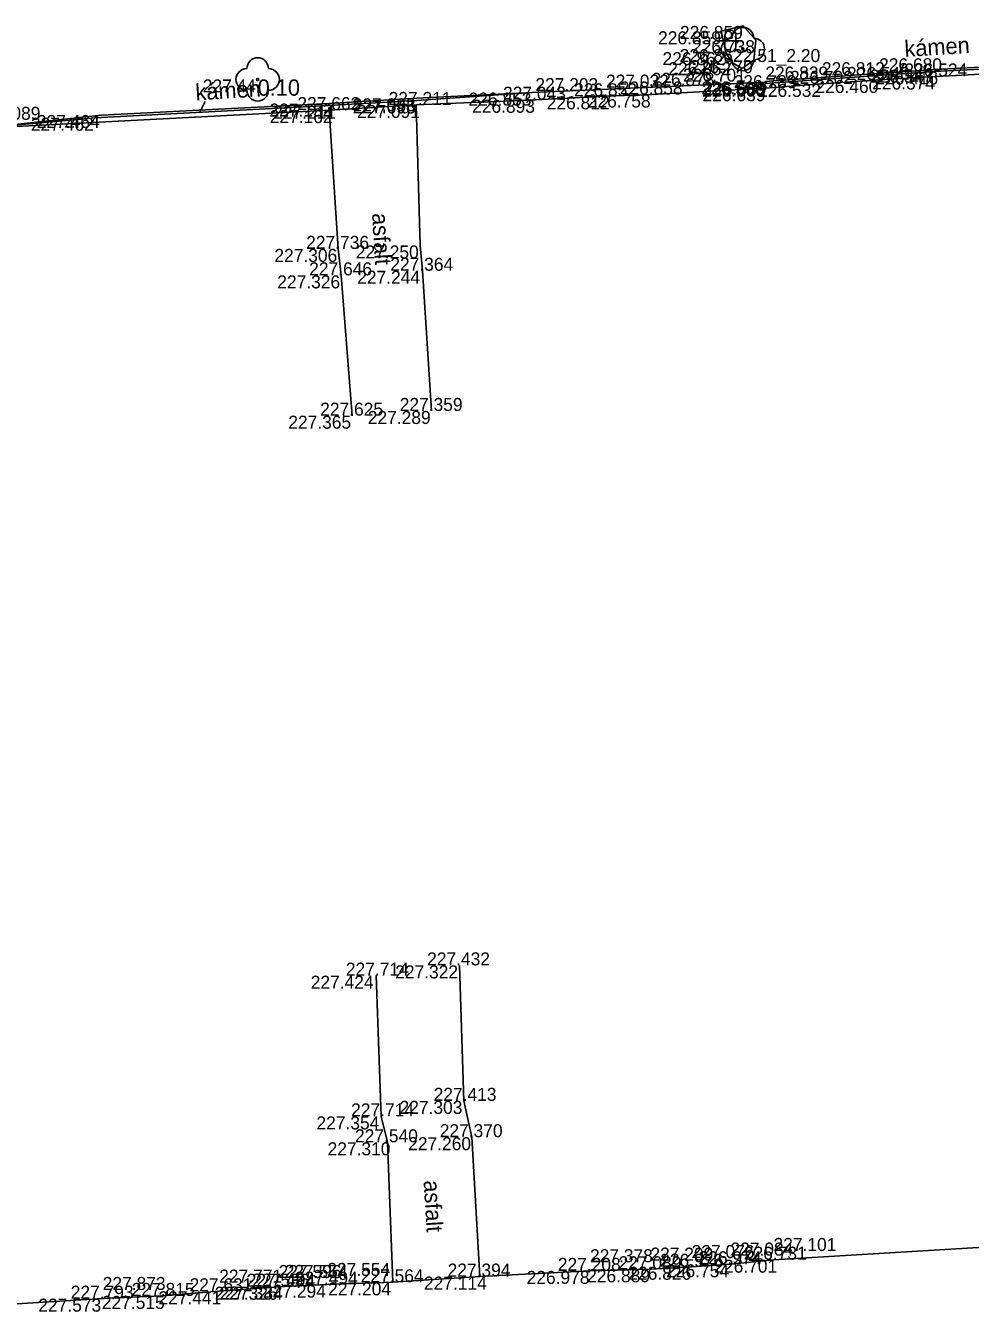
# Model space of a CAD drawing. Extents: x -599516 to -599132, y -1163668 to -1163119.
# Drawn here: x -599403.85 to -599382.07, y -1163336.32 to -1163306.62 of the extents above; entities that cross this region are included whole.
import ezdxf

# ---------------------------------------------------------------- set-up
doc = ezdxf.new("R2010")
doc.units = 0
for name, color, linetype in [('Bod-oznac1', 7, 'Continuous'), ('Bod-oznac2', 7, 'Continuous'), ('Bod-oznac3', 7, 'Continuous'), ('Bod-vyska1', 7, 'Continuous'), ('Bod-vyska2', 7, 'Continuous'), ('Bod-vyska3', 7, 'Continuous'), ('Z_cela-hrobu-dolni-linie', 7, 'Continuous'), ('Z_cela-hrobu-horni-linie', 7, 'Continuous'), ('Z_chodnik', 7, 'Continuous'), ('Z_komunikace', 7, 'Continuous'), ('Z_kultury-znacky', 7, 'Continuous'), ('Z_nove-stromy-prumer-kmene', 7, 'Continuous'), ('Z_obvod-kmene-spodek-ve-vysce1_2m', 7, 'Continuous'), ('Z_popis-budov-povrchu', 7, 'Continuous'), ('Z_stromy-kere', 7, 'Continuous'), ('Z_stromy-nove-vysazene', 7, 'Continuous'), ('Z_vol-lin-odkazova-cara', 7, 'Continuous'), ('Z_zpevnene-plochy', 7, 'Continuous')]:
    doc.layers.add(name, color=color, linetype=linetype)

msp = doc.modelspace()

# ---------------------------------------------------------------- linework, layer by layer
at = {"layer": 'Bod-oznac1'}
for p, q in [((-599387.812, -1163306.743), (-599387.812, -1163306.743)), ((-599387.306, -1163306.62), (-599387.306, -1163306.62)), ((-599387.315, -1163307.152), (-599387.315, -1163307.152)), ((-599387.015, -1163306.948), (-599387.015, -1163306.948)), ((-599387.709, -1163307.223), (-599387.709, -1163307.223)), ((-599387.576, -1163307.455), (-599387.576, -1163307.455)), ((-599387.063, -1163307.409), (-599387.063, -1163307.409)), ((-599387.33, -1163307.604), (-599387.33, -1163307.604)), ((-599382.901, -1163307.626), (-599382.901, -1163307.626)), ((-599382.894, -1163307.669), (-599382.894, -1163307.669)), ((-599398.505, -1163307.853), (-599398.505, -1163307.853)), ((-599386.81, -1163307.9), (-599386.81, -1163307.9)), ((-599386.806, -1163307.95), (-599386.806, -1163307.95)), ((-599386.797, -1163308.055), (-599386.797, -1163308.055)), ((-599386.764, -1163307.916), (-599386.764, -1163307.916)), ((-599385.492, -1163307.955), (-599385.492, -1163307.955)), ((-599384.173, -1163307.865), (-599384.173, -1163307.865)), ((-599382.849, -1163307.784), (-599382.849, -1163307.784)), ((-599394.839, -1163308.337), (-599394.839, -1163308.337)), ((-599394.833, -1163308.288), (-599394.833, -1163308.288)), ((-599392.171, -1163308.156), (-599392.171, -1163308.156)), ((-599392.101, -1163308.322), (-599392.101, -1163308.322)), ((-599390.472, -1163308.242), (-599390.472, -1163308.242)), ((-599389.42, -1163308.2), (-599389.42, -1163308.2)), ((-599396.874, -1163308.457), (-599396.874, -1163308.457)), ((-599396.859, -1163308.56), (-599396.859, -1163308.56)), ((-599396.855, -1163308.409), (-599396.855, -1163308.409)), ((-599394.847, -1163308.442), (-599394.847, -1163308.442)), ((-599402.252, -1163308.736), (-599402.252, -1163308.736)), ((-599402.103, -1163308.673), (-599402.103, -1163308.673)), ((-599396.65, -1163311.76), (-599396.65, -1163311.76)), ((-599394.759, -1163311.68), (-599394.759, -1163311.68)), ((-599396.581, -1163312.37), (-599396.581, -1163312.37)), ((-599394.704, -1163312.264), (-599394.704, -1163312.264)), ((-599394.493, -1163315.497), (-599394.493, -1163315.497)), ((-599396.327, -1163315.605), (-599396.327, -1163315.605)), ((-599395.775, -1163328.516), (-599395.775, -1163328.516)), ((-599393.85, -1163328.279), (-599393.85, -1163328.279)), ((-599393.752, -1163331.403), (-599393.752, -1163331.403)), ((-599395.654, -1163331.761), (-599395.654, -1163331.761)), ((-599395.514, -1163332.358), (-599395.514, -1163332.358)), ((-599393.564, -1163332.24), (-599393.564, -1163332.24)), ((-599386.608, -1163335.064), (-599386.608, -1163335.064)), ((-599390.841, -1163335.323), (-599390.841, -1163335.323)), ((-599389.447, -1163335.286), (-599389.447, -1163335.286)), ((-599388.497, -1163335.227), (-599388.497, -1163335.227)), ((-599387.601, -1163335.17), (-599387.601, -1163335.17)), ((-599398.023, -1163335.688), (-599398.023, -1163335.688)), ((-599397.883, -1163335.684), (-599397.883, -1163335.684)), ((-599396.9, -1163335.64), (-599396.9, -1163335.64)), ((-599395.386, -1163335.586), (-599395.386, -1163335.586)), ((-599393.383, -1163335.454), (-599393.383, -1163335.454)), ((-599402.079, -1163335.963), (-599402.079, -1163335.963)), ((-599400.72, -1163335.9), (-599400.72, -1163335.9)), ((-599399.392, -1163335.793), (-599399.392, -1163335.793))]:
    msp.add_line(p, q, dxfattribs=at)
at = {"layer": 'Bod-oznac2'}
for p, q in [((-599386.797, -1163308.055), (-599386.797, -1163308.055)), ((-599385.492, -1163307.955), (-599385.492, -1163307.955)), ((-599384.173, -1163307.865), (-599384.173, -1163307.865)), ((-599382.849, -1163307.784), (-599382.849, -1163307.784)), ((-599392.101, -1163308.322), (-599392.101, -1163308.322)), ((-599390.472, -1163308.242), (-599390.472, -1163308.242)), ((-599389.42, -1163308.2), (-599389.42, -1163308.2)), ((-599396.859, -1163308.56), (-599396.859, -1163308.56)), ((-599394.847, -1163308.442), (-599394.847, -1163308.442)), ((-599396.65, -1163311.76), (-599396.65, -1163311.76)), ((-599396.581, -1163312.37), (-599396.581, -1163312.37)), ((-599394.704, -1163312.264), (-599394.704, -1163312.264)), ((-599394.493, -1163315.497), (-599394.493, -1163315.497)), ((-599396.327, -1163315.605), (-599396.327, -1163315.605)), ((-599395.775, -1163328.516), (-599395.775, -1163328.516)), ((-599393.85, -1163328.279), (-599393.85, -1163328.279)), ((-599393.752, -1163331.403), (-599393.752, -1163331.403)), ((-599395.654, -1163331.761), (-599395.654, -1163331.761)), ((-599395.514, -1163332.358), (-599395.514, -1163332.358)), ((-599393.564, -1163332.24), (-599393.564, -1163332.24)), ((-599386.608, -1163335.064), (-599386.608, -1163335.064)), ((-599390.841, -1163335.323), (-599390.841, -1163335.323)), ((-599389.447, -1163335.286), (-599389.447, -1163335.286)), ((-599388.497, -1163335.227), (-599388.497, -1163335.227)), ((-599387.601, -1163335.17), (-599387.601, -1163335.17)), ((-599398.023, -1163335.688), (-599398.023, -1163335.688)), ((-599397.883, -1163335.684), (-599397.883, -1163335.684)), ((-599396.9, -1163335.64), (-599396.9, -1163335.64)), ((-599395.386, -1163335.586), (-599395.386, -1163335.586)), ((-599393.383, -1163335.454), (-599393.383, -1163335.454)), ((-599402.079, -1163335.963), (-599402.079, -1163335.963)), ((-599400.72, -1163335.9), (-599400.72, -1163335.9)), ((-599399.392, -1163335.793), (-599399.392, -1163335.793))]:
    msp.add_line(p, q, dxfattribs=at)
at = {"layer": 'Bod-oznac3'}
for p, q in [((-599386.797, -1163308.055), (-599386.797, -1163308.055)), ((-599385.492, -1163307.955), (-599385.492, -1163307.955)), ((-599384.173, -1163307.865), (-599384.173, -1163307.865)), ((-599392.101, -1163308.322), (-599392.101, -1163308.322)), ((-599390.472, -1163308.242), (-599390.472, -1163308.242)), ((-599389.42, -1163308.2), (-599389.42, -1163308.2)), ((-599386.608, -1163335.064), (-599386.608, -1163335.064)), ((-599390.841, -1163335.323), (-599390.841, -1163335.323)), ((-599389.447, -1163335.286), (-599389.447, -1163335.286)), ((-599388.497, -1163335.227), (-599388.497, -1163335.227)), ((-599387.601, -1163335.17), (-599387.601, -1163335.17)), ((-599398.023, -1163335.688), (-599398.023, -1163335.688)), ((-599397.883, -1163335.684), (-599397.883, -1163335.684)), ((-599396.9, -1163335.64), (-599396.9, -1163335.64)), ((-599402.079, -1163335.963), (-599402.079, -1163335.963)), ((-599399.392, -1163335.793), (-599399.392, -1163335.793))]:
    msp.add_line(p, q, dxfattribs=at)
at = {"layer": 'Z_cela-hrobu-dolni-linie'}
msp.add_line((-599396.859, -1163308.56), (-599404.966, -1163308.984), dxfattribs=at)
for points in [[(-599386.797, -1163308.055), (-599385.492, -1163307.955), (-599384.173, -1163307.865), (-599382.849, -1163307.784), (-599380.365, -1163307.658), (-599377.417, -1163307.489), (-599374.914, -1163307.321)], [(-599386.797, -1163308.055), (-599389.42, -1163308.2), (-599390.472, -1163308.242), (-599392.101, -1163308.322), (-599394.847, -1163308.442)]]:
    msp.add_lwpolyline(points, dxfattribs=at)
at = {"layer": 'Z_cela-hrobu-horni-linie'}
for p, q in [((-599396.327, -1163315.605), (-599396.581, -1163312.37)), ((-599394.493, -1163315.497), (-599394.704, -1163312.264)), ((-599395.654, -1163331.761), (-599395.775, -1163328.516)), ((-599393.85, -1163328.279), (-599393.752, -1163331.403))]:
    msp.add_line(p, q, dxfattribs=at)
for points in [[(-599374.775, -1163310.438), (-599374.914, -1163307.321), (-599377.417, -1163307.489), (-599377.417, -1163307.489), (-599380.365, -1163307.658), (-599382.849, -1163307.784), (-599382.849, -1163307.784), (-599384.173, -1163307.865), (-599384.173, -1163307.865), (-599385.492, -1163307.955), (-599385.492, -1163307.955), (-599386.797, -1163308.055), (-599386.797, -1163308.055)], [(-599394.759, -1163311.68), (-599394.847, -1163308.442), (-599392.101, -1163308.322), (-599392.101, -1163308.322), (-599390.472, -1163308.242), (-599390.472, -1163308.242), (-599389.42, -1163308.2), (-599389.42, -1163308.2), (-599386.797, -1163308.055)], [(-599396.65, -1163311.76), (-599396.859, -1163308.56), (-599404.966, -1163308.984), (-599404.966, -1163308.984), (-599410.27, -1163309.237), (-599410.27, -1163309.237), (-599414.271, -1163309.481), (-599414.271, -1163309.481), (-599415.194, -1163309.528), (-599415.194, -1163309.528), (-599416.028, -1163309.574), (-599416.028, -1163309.574), (-599416.952, -1163309.641), (-599416.842, -1163311.495)], [(-599395.514, -1163332.358), (-599395.386, -1163335.586), (-599396.9, -1163335.64), (-599396.9, -1163335.64), (-599397.883, -1163335.684), (-599397.883, -1163335.684), (-599398.023, -1163335.688), (-599398.023, -1163335.688), (-599399.392, -1163335.793), (-599399.392, -1163335.793), (-599400.72, -1163335.9), (-599402.079, -1163335.963), (-599402.079, -1163335.963), (-599406.06, -1163336.208)], [(-599393.564, -1163332.24), (-599393.383, -1163335.454), (-599390.841, -1163335.323), (-599390.841, -1163335.323), (-599389.447, -1163335.286), (-599389.447, -1163335.286), (-599388.497, -1163335.227), (-599388.497, -1163335.227), (-599387.601, -1163335.17), (-599387.601, -1163335.17), (-599386.608, -1163335.064), (-599386.608, -1163335.064), (-599378.689, -1163334.592), (-599378.689, -1163334.592), (-599375.897, -1163334.444)]]:
    msp.add_lwpolyline(points, dxfattribs=at)
at = {"layer": 'Z_chodnik'}
msp.add_line((-599396.859, -1163308.56), (-599394.847, -1163308.442), dxfattribs=at)
for points in [[(-599396.327, -1163315.605), (-599396.581, -1163312.37), (-599396.65, -1163311.76), (-599396.859, -1163308.56)], [(-599394.493, -1163315.497), (-599394.704, -1163312.264), (-599394.759, -1163311.68), (-599394.847, -1163308.442)], [(-599395.386, -1163335.586), (-599395.514, -1163332.358), (-599395.654, -1163331.761), (-599395.775, -1163328.516)], [(-599393.85, -1163328.279), (-599393.752, -1163331.403), (-599393.564, -1163332.24), (-599393.383, -1163335.454)]]:
    msp.add_lwpolyline(points, dxfattribs=at)
at = {"layer": 'Z_komunikace'}
for points in [[(-599387.33, -1163307.604), (-599387.063, -1163307.409), (-599387.015, -1163306.948), (-599387.306, -1163306.62), (-599387.812, -1163306.743), (-599387.709, -1163307.223), (-599387.576, -1163307.455), (-599387.33, -1163307.604)], [(-599370.247, -1163306.992), (-599373.459, -1163307.168), (-599374.908, -1163307.21), (-599377.406, -1163307.345), (-599382.901, -1163307.626), (-599386.81, -1163307.9)], [(-599425.412, -1163310.021), (-599422.217, -1163309.807), (-599421.766, -1163309.175), (-599421.045, -1163308.367), (-599420.28, -1163308.278), (-599419.969, -1163308.464), (-599419.757, -1163309.429), (-599418.431, -1163309.725), (-599416.952, -1163309.641), (-599416.028, -1163309.574), (-599415.194, -1163309.528), (-599414.271, -1163309.481), (-599410.27, -1163309.237), (-599404.966, -1163308.984), (-599402.103, -1163308.673), (-599396.855, -1163308.409), (-599394.833, -1163308.288), (-599392.171, -1163308.156), (-599386.764, -1163307.916)], [(-599393.383, -1163335.454), (-599390.841, -1163335.323), (-599389.447, -1163335.286), (-599388.497, -1163335.227), (-599387.601, -1163335.17), (-599386.608, -1163335.064), (-599378.689, -1163334.592), (-599375.897, -1163334.444), (-599373.33, -1163334.3), (-599371.902, -1163334.137), (-599368.223, -1163334.06), (-599364.883, -1163333.801)], [(-599423.849, -1163337.125), (-599423.723, -1163337.139), (-599420.65, -1163337.014), (-599420.509, -1163337.017), (-599420.136, -1163336.898), (-599417.031, -1163336.735), (-599416.881, -1163336.724), (-599416.674, -1163336.689), (-599415.511, -1163336.71), (-599412.698, -1163336.625), (-599411.003, -1163336.536), (-599410.388, -1163336.482), (-599408.697, -1163336.309), (-599406.06, -1163336.208), (-599402.079, -1163335.963), (-599400.72, -1163335.9), (-599399.392, -1163335.793), (-599398.023, -1163335.688), (-599397.883, -1163335.684), (-599396.9, -1163335.64), (-599395.386, -1163335.586), (-599393.383, -1163335.454)]]:
    msp.add_lwpolyline(points, dxfattribs=at)
at = {"layer": 'Z_kultury-znacky'}
for p, q in [((-599387.728, -1163306.839), (-599387.728, -1163307.089)), ((-599387.478, -1163306.839), (-599387.478, -1163307.089)), ((-599387.853, -1163306.964), (-599387.353, -1163306.964))]:
    msp.add_line(p, q, dxfattribs=at)
for centre, start, end in [((-599387.603, -1163306.84), 0, 180), ((-599387.603, -1163307.09), 180, 0)]:
    msp.add_arc(centre, 0.125, start, end, dxfattribs=at)
at = {"layer": 'Z_stromy-kere'}
msp.add_circle((-599387.315, -1163307.152), 0.025, dxfattribs=at)
for centre, start, end in [((-599387.315, -1163306.902), 0, 180), ((-599387.565, -1163307.152), 90, 270), ((-599387.065, -1163307.152), 270, 90), ((-599387.315, -1163307.402), 180, 0)]:
    msp.add_arc(centre, 0.25, start, end, dxfattribs=at)
at = {"layer": 'Z_stromy-nove-vysazene'}
msp.add_circle((-599398.505, -1163307.853), 0.025, dxfattribs=at)
for centre, start, end in [((-599398.505, -1163307.603), 0, 180), ((-599398.755, -1163307.853), 90, 270), ((-599398.255, -1163307.853), 270, 90), ((-599398.505, -1163308.103), 180, 0)]:
    msp.add_arc(centre, 0.25, start, end, dxfattribs=at)
at = {"layer": 'Z_vol-lin-odkazova-cara'}
for p, q in [((-599383.723, -1163307.729), (-599383.598, -1163307.482)), ((-599399.84, -1163308.611), (-599399.715, -1163308.364))]:
    msp.add_line(p, q, dxfattribs=at)
at = {"layer": 'Z_zpevnene-plochy'}
for points in [[(-599374.914, -1163307.321), (-599374.908, -1163307.21), (-599377.428, -1163307.393), (-599382.894, -1163307.669), (-599386.806, -1163307.95)], [(-599404.966, -1163308.984), (-599402.252, -1163308.736), (-599396.874, -1163308.457), (-599394.839, -1163308.337), (-599392.171, -1163308.156)]]:
    msp.add_lwpolyline(points, dxfattribs=at)

# ---------------------------------------------------------------- texts
at = {"layer": 'Bod-vyska1'}
for s, p in [('226.859', (-599389.271, -1163307.043)), ('226.859', (-599388.765, -1163306.92)), ('226.862', (-599388.774, -1163307.452)), ('226.738', (-599388.487, -1163307.248)), ('226.862', (-599389.168, -1163307.523)), ('226.862', (-599389.035, -1163307.755)), ('226.770', (-599388.535, -1163307.709)), ('226.701', (-599388.696, -1163307.904)), ('226.347', (-599384.384, -1163307.926)), ('226.374', (-599384.332, -1163308.084)), ('226.416', (-599384.26, -1163307.969)), ('227.44', (-599399.771, -1163308.153)), ('226.598', (-599388.269, -1163308.2)), ('226.660', (-599388.252, -1163308.25)), ('226.639', (-599388.244, -1163308.355)), ('226.589', (-599388.223, -1163308.216)), ('226.532', (-599386.962, -1163308.255)), ('226.460', (-599385.641, -1163308.165)), ('227.033', (-599396.314, -1163308.588)), ('227.095', (-599396.309, -1163308.637)), ('226.853', (-599393.641, -1163308.456)), ('226.893', (-599393.56, -1163308.622)), ('226.812', (-599391.838, -1163308.542)), ('226.758', (-599390.892, -1163308.5)), ('227.464', (-599403.598, -1163308.973)), ('227.152', (-599398.234, -1163308.709)), ('227.162', (-599398.227, -1163308.86)), ('227.211', (-599398.149, -1163308.757)), ('227.091', (-599396.213, -1163308.742)), ('227.462', (-599403.735, -1163309.036)), ('227.306', (-599398.12, -1163312.06)), ('227.250', (-599396.24, -1163311.98)), ('227.326', (-599398.053, -1163312.67)), ('227.244', (-599396.21, -1163312.564)), ('227.289', (-599395.965, -1163315.797)), ('227.365', (-599397.799, -1163315.905)), ('227.322', (-599395.333, -1163328.579)), ('227.424', (-599397.281, -1163328.816)), ('227.303', (-599395.233, -1163331.703)), ('227.354', (-599397.149, -1163332.061)), ('227.310', (-599396.892, -1163332.658)), ('227.260', (-599395.034, -1163332.54)), ('226.701', (-599387.974, -1163335.364)), ('226.978', (-599392.302, -1163335.623)), ('226.889', (-599390.906, -1163335.586)), ('226.826', (-599389.956, -1163335.527)), ('226.754', (-599389.084, -1163335.47)), ('227.326', (-599399.495, -1163335.988)), ('227.334', (-599399.378, -1163335.984)), ('227.294', (-599398.383, -1163335.94)), ('227.204', (-599396.879, -1163335.886)), ('227.114', (-599394.67, -1163335.754)), ('227.573', (-599403.564, -1163336.263)), ('227.515', (-599402.099, -1163336.2)), ('227.441', (-599400.794, -1163336.093))]:
    msp.add_text(s, height=0.3, dxfattribs=at).set_placement(p)
at = {"layer": 'Bod-vyska2'}
for s, p in [('226.524', (-599383.59, -1163307.784)), ('226.789', (-599387.527, -1163308.055)), ('226.702', (-599386.227, -1163307.955)), ('226.540', (-599384.913, -1163307.865)), ('227.043', (-599392.847, -1163308.322)), ('226.852', (-599391.207, -1163308.242)), ('226.858', (-599390.155, -1163308.2)), ('227.662', (-599397.589, -1163308.56)), ('227.211', (-599395.485, -1163308.442)), ('227.736', (-599397.387, -1163311.76)), ('227.646', (-599397.317, -1163312.37)), ('227.364', (-599395.446, -1163312.264)), ('227.359', (-599395.229, -1163315.497)), ('227.625', (-599397.063, -1163315.605)), ('227.432', (-599394.597, -1163328.279)), ('227.714', (-599396.471, -1163328.516)), ('227.413', (-599394.447, -1163331.403)), ('227.714', (-599396.35, -1163331.761)), ('227.540', (-599396.26, -1163332.358)), ('227.370', (-599394.306, -1163332.24)), ('226.731', (-599387.292, -1163335.064)), ('227.208', (-599391.582, -1163335.323)), ('227.089', (-599390.182, -1163335.286)), ('226.976', (-599389.222, -1163335.227)), ('226.974', (-599388.337, -1163335.17)), ('227.536', (-599398.759, -1163335.688)), ('227.494', (-599398.63, -1163335.684)), ('227.494', (-599397.647, -1163335.64)), ('227.564', (-599396.128, -1163335.586)), ('227.394', (-599394.125, -1163335.454)), ('227.793', (-599402.816, -1163335.963)), ('227.815', (-599401.41, -1163335.9)), ('227.631', (-599400.076, -1163335.793))]:
    msp.add_text(s, height=0.3, dxfattribs=at).set_placement(p)
at = {"layer": 'Bod-vyska3'}
for s, p in [('226.812', (-599385.492, -1163307.755)), ('226.680', (-599384.173, -1163307.665)), ('227.032', (-599390.472, -1163308.042)), ('226.878', (-599389.42, -1163308)), ('226.839', (-599386.797, -1163307.855)), ('227.203', (-599392.101, -1163308.122)), ('228.089', (-599404.966, -1163308.784)), ('227.209', (-599389.447, -1163335.086)), ('227.076', (-599388.497, -1163335.027)), ('227.084', (-599387.601, -1163334.97)), ('227.101', (-599386.608, -1163334.864)), ('227.378', (-599390.841, -1163335.123)), ('227.771', (-599399.392, -1163335.593)), ('227.596', (-599398.023, -1163335.488)), ('227.554', (-599397.883, -1163335.484)), ('227.554', (-599396.9, -1163335.44)), ('227.873', (-599402.079, -1163335.763))]:
    msp.add_text(s, height=0.3, dxfattribs=at).set_placement(p)
at = {"layer": 'Z_nove-stromy-prumer-kmene'}
msp.add_text('0.10', height=0.375, dxfattribs=at).set_placement((-599398.505, -1163308.228))
at = {"layer": 'Z_obvod-kmene-spodek-ve-vysce1_2m'}
msp.add_text('2.51_2.20', height=0.3, dxfattribs=at).set_placement((-599387.315, -1163307.452))
at = {"layer": 'Z_popis-budov-povrchu'}
for s, rotation, p in [('kámen', 3.4503, (-599383.577, -1163307.334)), ('kámen', 3.4503, (-599399.929, -1163308.336)), ('asfalt', 273.4503, (-599395.868, -1163310.943)), ('asfalt', 273.4503, (-599394.678, -1163333.243))]:
    msp.add_text(s, height=0.375, rotation=rotation, dxfattribs=at).set_placement(p)

doc.saveas('drawing.dxf')
